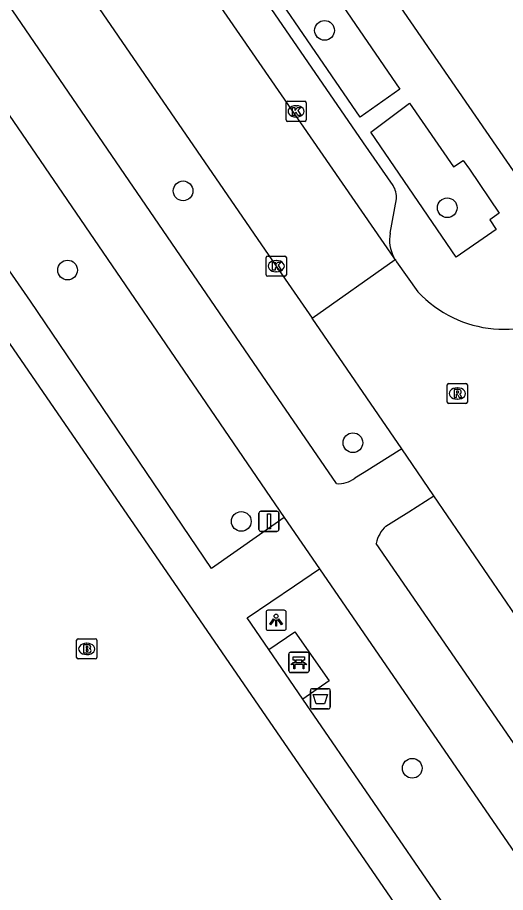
# Model space of a CAD drawing. Extents: x 159888 to 160757, y 384031 to 384746.
# Drawn here: x 160286.92 to 160311.17, y 384241.11 to 384284.54 of the extents above; entities that cross this region are included whole.
import ezdxf

# ---------------------------------------------------------------- set-up
doc = ezdxf.new("R2010")
doc.units = 0
for name, color, linetype in [('IMGEO_Afvalbak', 7, 'Continuous'), ('IMGEO_Bank', 7, 'Continuous'), ('IMGEO_Boom', 7, 'Continuous'), ('IMGEO_Brandkraan', 7, 'Continuous'), ('IMGEO_Fietspad_gesloten', 7, 'Continuous'), ('IMGEO_Kolk', 7, 'Continuous'), ('IMGEO_Lichtpunt', 7, 'Continuous'), ('IMGEO_Rijbaan_lokaal_open', 7, 'Continuous'), ('IMGEO_Rioolput', 7, 'Continuous'), ('IMGEO_Verkeersbordpaal', 7, 'Continuous'), ('IMGEO_Voetpad_halfverhard', 7, 'Continuous'), ('IMGEO_Voetpad_open', 7, 'Continuous')]:
    doc.layers.add(name, color=color, linetype=linetype)

msp = doc.modelspace()

# ---------------------------------------------------------------- linework, layer by layer
at = {"layer": 'IMGEO_Afvalbak'}
for p, q in [((160301.474, 384250.326), (160301.474, 384251.126)), ((160301.474, 384251.126), (160301.474, 384250.326)), ((160301.574, 384251.226), (160302.364, 384251.226)), ((160302.364, 384251.226), (160301.574, 384251.226)), ((160302.464, 384251.126), (160302.464, 384250.326)), ((160302.464, 384250.326), (160302.464, 384251.126)), ((160302.364, 384250.226), (160301.574, 384250.226)), ((160301.574, 384250.226), (160302.364, 384250.226))]:
    msp.add_line(p, q, dxfattribs=at)
msp.add_lwpolyline([(160301.617, 384250.94), (160302.321, 384250.94), (160302.172, 384250.47), (160301.766, 384250.47), (160301.617, 384250.94)], dxfattribs=at)
for centre, start, end in [((160301.574, 384251.126), 90, 180), ((160301.574, 384251.126), 90, 180), ((160302.364, 384251.126), 0, 90), ((160302.364, 384251.126), 360, 90), ((160301.574, 384250.326), 180, 270), ((160301.574, 384250.326), 180, 270), ((160302.364, 384250.326), 270, 0), ((160302.364, 384250.326), 270, 0)]:
    msp.add_arc(centre, 0.1, start, end, dxfattribs=at)
at = {"layer": 'IMGEO_Bank'}
for p, q in [((160300.405, 384252.107), (160300.405, 384252.948)), ((160300.405, 384252.948), (160300.405, 384252.107)), ((160300.48, 384253.032), (160301.321, 384253.032)), ((160301.321, 384253.032), (160300.48, 384253.032)), ((160301.405, 384252.957), (160301.405, 384252.116)), ((160301.405, 384252.116), (160301.405, 384252.957)), ((160301.102, 384252.43), (160300.709, 384252.43)), ((160300.714, 384252.538), (160300.714, 384252.644)), ((160300.758, 384252.644), (160300.758, 384252.538)), ((160301.046, 384252.65), (160300.764, 384252.65)), ((160300.764, 384252.532), (160301.046, 384252.532)), ((160301.052, 384252.538), (160301.052, 384252.644)), ((160301.096, 384252.644), (160301.096, 384252.538)), ((160301.33, 384252.032), (160300.489, 384252.032)), ((160300.489, 384252.032), (160301.33, 384252.032))]:
    msp.add_line(p, q, dxfattribs=at)
for points in [[(160300.708, 384252.65), (160300.622, 384252.65), (160300.622, 384252.811), (160301.185, 384252.811), (160301.185, 384252.65), (160301.102, 384252.65)], [(160300.652, 384252.43), (160300.51, 384252.43), (160300.622, 384252.532), (160300.708, 384252.532)], [(160300.702, 384252.423), (160300.702, 384252.216), (160300.659, 384252.216), (160300.659, 384252.423)], [(160301.102, 384252.532), (160301.185, 384252.532), (160301.297, 384252.43), (160301.158, 384252.43)], [(160301.152, 384252.423), (160301.152, 384252.216), (160301.108, 384252.216), (160301.108, 384252.423)]]:
    msp.add_lwpolyline(points, dxfattribs=at)
for centre, radius, start, end in [((160300.483, 384252.954), 0.0779, 92.4484, 184.2845), ((160300.483, 384252.954), 0.0779, 92.4484, 184.2845), ((160301.327, 384252.954), 0.0779, 2.4484, 94.2845), ((160301.327, 384252.954), 0.0779, 2.4484, 94.2845), ((160300.652, 384252.423), 0.00671, 2.8957, 87.1043), ((160300.709, 384252.423), 0.00671, 92.8957, 177.1043), ((160300.707, 384252.643), 0.00671, 2.8957, 87.1043), ((160300.707, 384252.539), 0.00671, 272.8957, 357.1043), ((160300.764, 384252.643), 0.00671, 92.8957, 177.1043), ((160300.764, 384252.539), 0.00671, 182.8957, 267.1043), ((160301.046, 384252.643), 0.00671, 2.8957, 87.1043), ((160301.046, 384252.539), 0.00671, 272.8957, 357.1043), ((160301.103, 384252.643), 0.00671, 92.8957, 177.1043), ((160301.103, 384252.539), 0.00671, 182.8957, 267.1043), ((160301.101, 384252.423), 0.00671, 2.8957, 87.1043), ((160301.158, 384252.423), 0.00671, 92.8957, 177.1043), ((160300.483, 384252.11), 0.0779, 182.4484, 274.2845), ((160300.483, 384252.11), 0.0779, 182.4484, 274.2845), ((160301.327, 384252.11), 0.0779, 272.4484, 4.2845), ((160301.327, 384252.11), 0.0779, 272.4484, 4.2845)]:
    msp.add_arc(centre, radius, start, end, dxfattribs=at)
at = {"layer": 'IMGEO_Boom'}
for centre in [(160302.175, 384283.898), (160295.151, 384275.935), (160308.269, 384275.096), (160289.41, 384272.004), (160303.585, 384263.434), (160298.041, 384259.528), (160306.533, 384247.277)]:
    msp.add_circle(centre, 0.489, dxfattribs=at)
at = {"layer": 'IMGEO_Brandkraan'}
for p, q in [((160289.863, 384252.775), (160289.863, 384253.627)), ((160289.938, 384253.701), (160290.79, 384253.701)), ((160290.864, 384253.627), (160290.864, 384252.775)), ((160290.351, 384253.481), (160290.376, 384253.481)), ((160290.374, 384252.921), (160290.349, 384252.921)), ((160290.79, 384252.701), (160289.938, 384252.701))]:
    msp.add_line(p, q, dxfattribs=at)
for points in [[(160289.863, 384252.775), (160289.863, 384253.627)], [(160289.938, 384253.701), (160290.79, 384253.701)], [(160290.864, 384253.627), (160290.864, 384252.775)], [(160290.211, 384253.401), (160290.211, 384253.001), (160290.424, 384253.001)], [(160290.442, 384253.401), (160290.211, 384253.401)], [(160290.39, 384253.32), (160290.336, 384253.32), (160290.336, 384253.244)], [(160290.336, 384253.244), (160290.389, 384253.244)], [(160290.398, 384253.168), (160290.336, 384253.168), (160290.336, 384253.087)], [(160290.336, 384253.087), (160290.398, 384253.087)], [(160290.79, 384252.701), (160289.938, 384252.701)]]:
    msp.add_lwpolyline(points, dxfattribs=at)
for centre, radius, start, end in [((160289.94, 384253.625), 0.0765, 91.552, 178.448), ((160289.94, 384253.625), 0.0765, 91.552, 178.448), ((160290.788, 384253.625), 0.0765, 1.552, 88.448), ((160290.788, 384253.625), 0.0765, 1.552, 88.448), ((160290.391, 384253.282), 0.0379, 267.8285, 90.9355), ((160290.446, 384253.256), 0.145, 59.4692, 91.5367), ((160290.471, 384253.303), 0.0922, 285.5137, 58.1501), ((160290.476, 384253.111), 0.105, 301.3115, 78.989), ((160289.94, 384252.777), 0.0765, 181.552, 268.448), ((160289.94, 384252.777), 0.0765, 181.552, 268.448), ((160290.399, 384253.127), 0.0404, 269.8759, 90.5077), ((160290.43, 384253.252), 0.251, 268.6676, 293.5347), ((160290.788, 384252.777), 0.0765, 271.552, 358.448), ((160290.788, 384252.777), 0.0765, 271.552, 358.448)]:
    msp.add_arc(centre, radius, start, end, dxfattribs=at)
for centre, major_axis, ratio, start_param, end_param in [((160290.35, 384253.201), (-0.387, 0.002), 0.722429, 4.712389, 7.853982), ((160290.375, 384253.201), (-0.39, 0.002), 0.717154, 1.570796, 4.712389)]:
    msp.add_ellipse(centre, major_axis=major_axis, ratio=ratio, start_param=start_param, end_param=end_param, dxfattribs=at)
at = {"layer": 'IMGEO_Fietspad_gesloten'}
for points in [[(160302.77, 384261.404), (160299.299, 384266.468), (160277.053, 384298.924)], [(160276.01, 384295.023), (160296.74, 384264.74), (160300.173, 384259.725)], [(160306.009, 384263.129), (160304.138, 384261.963), (160303.676, 384261.675)], [(160305.226, 384259.292), (160305.752, 384259.622), (160306.358, 384260.003), (160307.611, 384260.791)], [(160300.173, 384259.725), (160301.925, 384257.178)], [(160330.691, 384220.794), (160330.585, 384220.947), (160304.748, 384258.435)], [(160301.925, 384257.178), (160328.105, 384219.124)]]:
    msp.add_lwpolyline(points, dxfattribs=at)
for centre, radius, start, end in [((160302.864, 384262.741), 1.34, 265.988, 307.3176), ((160306.245, 384258.162), 1.522, 132.0439, 169.654)]:
    msp.add_arc(centre, radius, start, end, dxfattribs=at)
at = {"layer": 'IMGEO_Kolk'}
for p, q in [((160300.264, 384279.454), (160300.264, 384280.306)), ((160300.339, 384280.38), (160301.191, 384280.38)), ((160300.752, 384280.16), (160300.777, 384280.16)), ((160301.265, 384280.306), (160301.265, 384279.454)), ((160301.191, 384279.38), (160300.339, 384279.38)), ((160300.775, 384279.6), (160300.75, 384279.6)), ((160299.278, 384271.772), (160299.278, 384272.624)), ((160299.353, 384272.698), (160300.205, 384272.698)), ((160299.766, 384272.478), (160299.791, 384272.478)), ((160300.279, 384272.624), (160300.279, 384271.772)), ((160299.789, 384271.918), (160299.764, 384271.918)), ((160300.205, 384271.698), (160299.353, 384271.698))]:
    msp.add_line(p, q, dxfattribs=at)
for points in [[(160300.264, 384279.454), (160300.264, 384280.306)], [(160300.339, 384280.38), (160301.191, 384280.38)], [(160301.265, 384280.306), (160301.265, 384279.454)], [(160300.585, 384280.08), (160300.708, 384280.08), (160300.708, 384279.929), (160300.838, 384280.08), (160301.002, 384280.08), (160300.856, 384279.929), (160301.009, 384279.68), (160300.857, 384279.68), (160300.772, 384279.844), (160300.708, 384279.777), (160300.708, 384279.68), (160300.585, 384279.68), (160300.585, 384280.08)], [(160301.191, 384279.38), (160300.339, 384279.38)], [(160299.278, 384271.772), (160299.278, 384272.624)], [(160299.353, 384272.698), (160300.205, 384272.698)], [(160299.599, 384272.398), (160299.722, 384272.398), (160299.722, 384272.247), (160299.852, 384272.398), (160300.016, 384272.398), (160299.87, 384272.247), (160300.023, 384271.998), (160299.871, 384271.998), (160299.786, 384272.162), (160299.722, 384272.095), (160299.722, 384271.998), (160299.599, 384271.998), (160299.599, 384272.398)], [(160300.279, 384272.624), (160300.279, 384271.772)], [(160300.205, 384271.698), (160299.353, 384271.698)]]:
    msp.add_lwpolyline(points, dxfattribs=at)
for centre, start, end in [((160300.341, 384280.304), 91.552, 178.448), ((160300.341, 384280.304), 91.552, 178.448), ((160301.189, 384280.304), 1.552, 88.448), ((160301.189, 384280.304), 1.552, 88.448), ((160300.341, 384279.456), 181.552, 268.448), ((160300.341, 384279.456), 181.552, 268.448), ((160301.189, 384279.456), 271.552, 358.448), ((160301.189, 384279.456), 271.552, 358.448), ((160299.355, 384272.622), 91.552, 178.448), ((160299.355, 384272.622), 91.552, 178.448), ((160300.203, 384272.622), 1.552, 88.448), ((160300.203, 384272.622), 1.552, 88.448), ((160299.355, 384271.774), 181.552, 268.448), ((160299.355, 384271.774), 181.552, 268.448), ((160300.203, 384271.774), 271.552, 358.448), ((160300.203, 384271.774), 271.552, 358.448)]:
    msp.add_arc(centre, 0.0765, start, end, dxfattribs=at)
for centre, major_axis, ratio, start_param, end_param in [((160300.751, 384279.88), (-0.387, 0.002), 0.722429, 4.712389, 7.853982), ((160300.776, 384279.88), (-0.39, 0.002), 0.717154, 1.570796, 4.712389), ((160299.765, 384272.198), (-0.387, 0.002), 0.722429, 4.712389, 7.853982), ((160299.79, 384272.198), (-0.39, 0.002), 0.717154, 1.570796, 4.712389)]:
    msp.add_ellipse(centre, major_axis=major_axis, ratio=ratio, start_param=start_param, end_param=end_param, dxfattribs=at)
at = {"layer": 'IMGEO_Lichtpunt'}
for p, q in [((160299.273, 384255.028), (160299.273, 384254.221)), ((160299.273, 384255.028), (160299.273, 384254.221)), ((160300.175, 384255.123), (160299.367, 384255.123)), ((160300.175, 384255.123), (160299.367, 384255.123)), ((160300.269, 384254.221), (160300.269, 384255.028)), ((160300.269, 384254.221), (160300.269, 384255.028)), ((160299.367, 384254.127), (160300.175, 384254.127)), ((160299.367, 384254.127), (160300.175, 384254.127))]:
    msp.add_line(p, q, dxfattribs=at)
for points in [[(160299.647, 384254.692), (160299.686, 384254.664), (160299.498, 384254.402), (160299.46, 384254.429), (160299.647, 384254.692)], [(160299.749, 384254.644), (160299.796, 384254.644), (160299.796, 384254.322), (160299.749, 384254.322), (160299.749, 384254.644)], [(160299.859, 384254.664), (160299.897, 384254.691), (160300.084, 384254.429), (160300.045, 384254.401), (160299.859, 384254.664)]]:
    msp.add_lwpolyline(points, dxfattribs=at)
msp.add_circle((160299.772, 384254.826), 0.0994, dxfattribs=at)
for centre, start, end in [((160299.367, 384255.028), 90, 180), ((160299.367, 384255.028), 90, 180), ((160300.175, 384255.028), 0, 90), ((160300.175, 384255.028), 0, 90), ((160299.367, 384254.221), 180, 270), ((160299.367, 384254.221), 180, 270), ((160300.175, 384254.221), 270, 0), ((160300.175, 384254.221), 270, 360)]:
    msp.add_arc(centre, 0.0946, start, end, dxfattribs=at)
at = {"layer": 'IMGEO_Rijbaan_lokaal_open'}
for points in [[(160279.645, 384301.394), (160280.725, 384299.878), (160282.927, 384296.681), (160299.779, 384272.198), (160301.558, 384269.624)], [(160305.614, 384272.635), (160287.765, 384298.475)], [(160301.558, 384269.624), (160305.677, 384272.525)], [(160305.677, 384272.525), (160305.614, 384272.635)], [(160305.747, 384272.419), (160306.812, 384270.92)], [(160306.009, 384263.129), (160301.558, 384269.624)], [(160307.611, 384260.791), (160306.009, 384263.129)], [(160312.362, 384253.857), (160307.611, 384260.791)]]:
    msp.add_lwpolyline(points, dxfattribs=at)
for centre, radius, start, end in [((160306.926, 384273.274), 1.456, 210.9404, 215.9393), ((160311.106, 384274.957), 5.893, 223.2333, 306.2476)]:
    msp.add_arc(centre, radius, start, end, dxfattribs=at)
at = {"layer": 'IMGEO_Rioolput'}
for p, q in [((160308.272, 384265.45), (160308.272, 384266.302)), ((160308.347, 384266.376), (160309.199, 384266.376)), ((160309.273, 384266.302), (160309.273, 384265.45)), ((160308.76, 384266.156), (160308.785, 384266.156)), ((160309.199, 384265.376), (160308.347, 384265.376)), ((160308.783, 384265.596), (160308.758, 384265.596))]:
    msp.add_line(p, q, dxfattribs=at)
for points in [[(160308.272, 384265.45), (160308.272, 384266.302)], [(160308.347, 384266.376), (160309.199, 384266.376)], [(160309.273, 384266.302), (160309.273, 384265.45)], [(160308.861, 384266.074), (160308.609, 384266.076), (160308.609, 384265.676)], [(160308.609, 384265.676), (160308.733, 384265.676), (160308.733, 384265.838), (160308.744, 384265.838)], [(160308.787, 384265.995), (160308.733, 384265.995), (160308.733, 384265.914)], [(160308.733, 384265.914), (160308.785, 384265.914)], [(160308.791, 384265.809), (160308.862, 384265.676), (160309.002, 384265.676), (160308.937, 384265.802)], [(160309.199, 384265.376), (160308.347, 384265.376)]]:
    msp.add_lwpolyline(points, dxfattribs=at)
for centre, radius, start, end in [((160308.349, 384266.3), 0.0765, 91.552, 178.448), ((160308.349, 384266.3), 0.0765, 91.552, 178.448), ((160309.197, 384266.3), 0.0765, 1.552, 88.448), ((160309.197, 384266.3), 0.0765, 1.552, 88.448), ((160308.743, 384265.785), 0.0533, 26.0293, 88.6989), ((160308.769, 384266.103), 0.19, 274.7715, 282.9687), ((160308.793, 384265.899), 0.0964, 77.0061, 93.1865), ((160308.807, 384265.956), 0.0378, 276.6634, 79.6772), ((160308.86, 384265.964), 0.109, 350.3612, 89.416), ((160308.858, 384265.964), 0.112, 277.5842, 350.9817), ((160308.842, 384265.749), 0.108, 29.5134, 73.7905), ((160308.349, 384265.452), 0.0765, 181.552, 268.448), ((160308.349, 384265.452), 0.0765, 181.552, 268.448), ((160309.197, 384265.452), 0.0765, 271.552, 358.448), ((160309.197, 384265.452), 0.0765, 271.552, 358.448)]:
    msp.add_arc(centre, radius, start, end, dxfattribs=at)
for centre, major_axis, ratio, start_param, end_param in [((160308.759, 384265.876), (-0.387, 0.002), 0.722429, 4.712389, 7.853982), ((160308.784, 384265.876), (-0.39, 0.002), 0.717154, 1.570796, 4.712389)]:
    msp.add_ellipse(centre, major_axis=major_axis, ratio=ratio, start_param=start_param, end_param=end_param, dxfattribs=at)
at = {"layer": 'IMGEO_Verkeersbordpaal'}
for p, q in [((160298.919, 384259.13), (160298.919, 384259.93)), ((160298.919, 384259.93), (160298.919, 384259.13)), ((160299.019, 384260.03), (160299.809, 384260.03)), ((160299.809, 384260.03), (160299.019, 384260.03)), ((160299.909, 384259.93), (160299.909, 384259.13)), ((160299.909, 384259.13), (160299.909, 384259.93)), ((160299.809, 384259.03), (160299.019, 384259.03)), ((160299.019, 384259.03), (160299.809, 384259.03))]:
    msp.add_line(p, q, dxfattribs=at)
msp.add_lwpolyline([(160299.339, 384259.905), (160299.489, 384259.905), (160299.489, 384259.155), (160299.339, 384259.155), (160299.339, 384259.905)], dxfattribs=at)
for centre, start, end in [((160299.019, 384259.93), 90, 180), ((160299.019, 384259.93), 90, 180), ((160299.809, 384259.93), 0, 90), ((160299.809, 384259.93), 360, 90), ((160299.019, 384259.13), 180, 270), ((160299.019, 384259.13), 180, 270), ((160299.809, 384259.13), 270, 0), ((160299.809, 384259.13), 270, 0)]:
    msp.add_arc(centre, 0.1, start, end, dxfattribs=at)
at = {"layer": 'IMGEO_Voetpad_halfverhard'}
for points in [[(160275.61, 384284.187), (160309.437, 384235.048)], [(160300.173, 384259.725), (160298.946, 384258.862), (160296.559, 384257.184), (160287.579, 384270.463), (160283.792, 384275.881)], [(160299.41, 384253.179), (160298.331, 384254.75), (160300.682, 384256.338), (160301.925, 384257.178)], [(160315.208, 384230.198), (160301.105, 384250.714)]]:
    msp.add_lwpolyline(points, dxfattribs=at)
at = {"layer": 'IMGEO_Voetpad_open'}
for points in [[(160312.595, 384275.443), (160296.596, 384298.647), (160291.109, 384306.696)], [(160305.581, 384276.203), (160304.117, 384278.313), (160291.298, 384296.967)], [(160299.284, 384290.662), (160302.699, 384285.681), (160305.921, 384280.985), (160303.954, 384279.592), (160297.273, 384289.338), (160299.284, 384290.662)], [(160309.069, 384277.448), (160309.369, 384277.017), (160310.857, 384274.835), (160310.379, 384274.491), (160310.705, 384274.012), (160308.716, 384272.651), (160304.476, 384278.844), (160306.404, 384280.281), (160308.584, 384277.125), (160309.069, 384277.448)], [(160305.443, 384273.834), (160305.749, 384275.531)], [(160299.41, 384253.179), (160300.709, 384254.051), (160302.408, 384251.61), (160301.105, 384250.714)], [(160301.105, 384250.714), (160299.41, 384253.179)]]:
    msp.add_lwpolyline(points, dxfattribs=at)
for centre, radius, start, end in [((160304.59, 384275.598), 1.161, 356.6726, 31.3998), ((160307.232, 384273.477), 1.824, 168.7308, 207.5027)]:
    msp.add_arc(centre, radius, start, end, dxfattribs=at)

doc.saveas('drawing.dxf')
